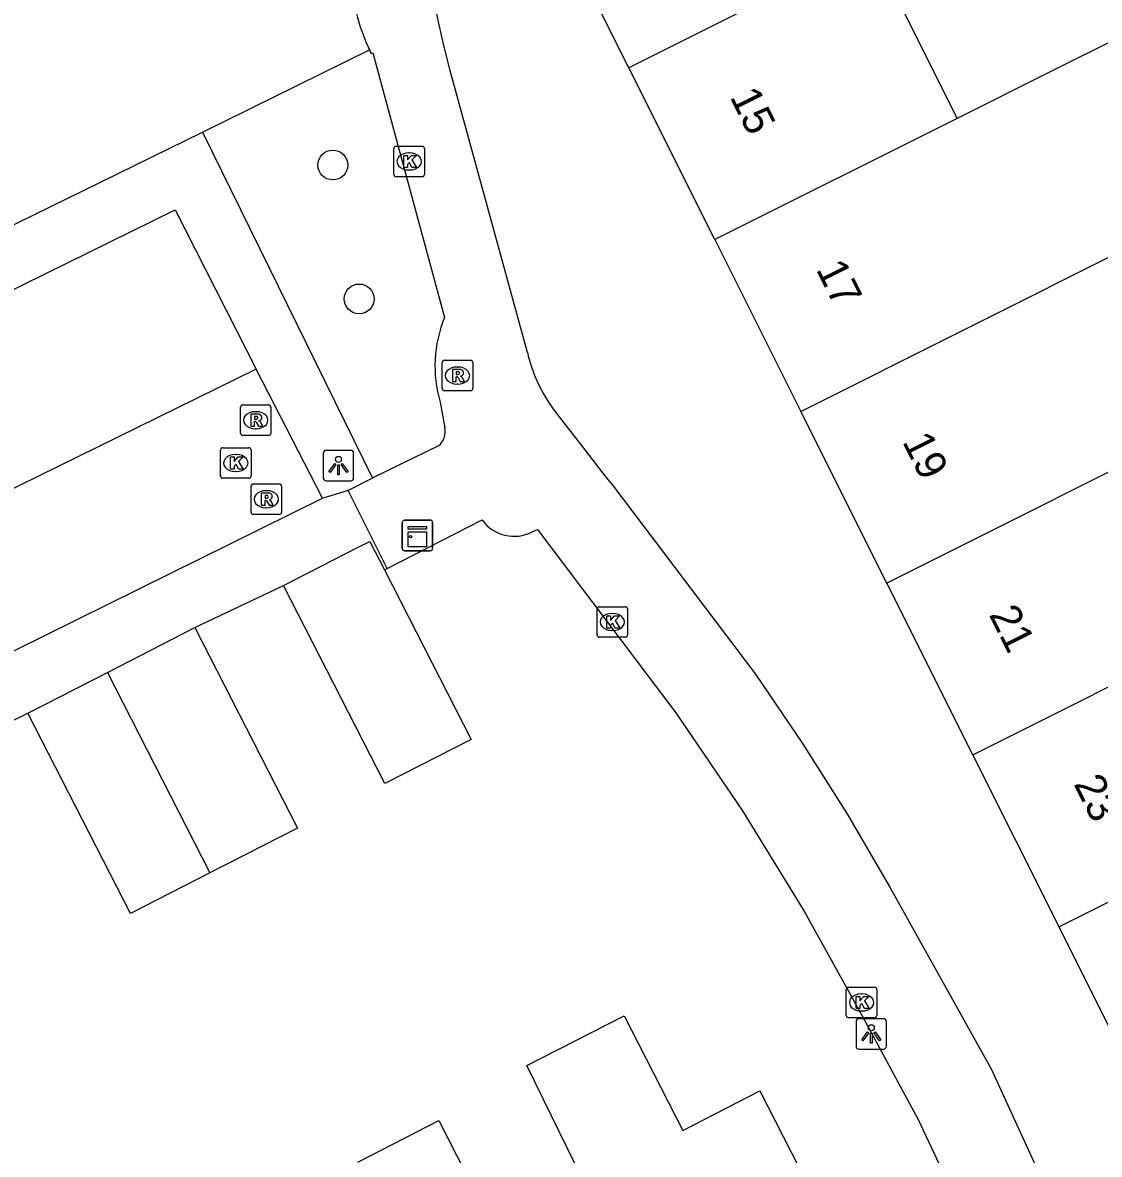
# Model space of a CAD drawing. Extents: x 157793 to 159380, y 380882 to 382313.
# Drawn here: x 158542.43 to 158577.73, y 381635.41 to 381672.53 of the extents above; entities that cross this region are included whole.
import ezdxf

# ---------------------------------------------------------------- set-up
doc = ezdxf.new("R2010")
doc.units = 0
for name, color, linetype in [('IMGEO_Boom', 7, 'Continuous'), ('IMGEO_Groenvoorziening', 7, 'Continuous'), ('IMGEO_Kast', 7, 'Continuous'), ('IMGEO_Kolk', 7, 'Continuous'), ('IMGEO_Lichtpunt', 7, 'Continuous'), ('IMGEO_Muur', 7, 'Continuous'), ('IMGEO_Pand', 7, 'Continuous'), ('IMGEO_Pand_nummerreeks', 7, 'Continuous'), ('IMGEO_Rijbaan_lokaal_open', 7, 'Continuous'), ('IMGEO_Rioolput', 7, 'Continuous'), ('IMGEO_Voetpad_open', 7, 'Continuous')]:
    doc.layers.add(name, color=color, linetype=linetype)

msp = doc.modelspace()

# ---------------------------------------------------------------- linework, layer by layer
at = {"layer": 'IMGEO_Boom'}
for centre in [(158552.597, 381667.86), (158553.461, 381663.467)]:
    msp.add_circle(centre, 0.489, dxfattribs=at)
at = {"layer": 'IMGEO_Groenvoorziening'}
msp.add_lwpolyline([(158548.321, 381668.941), (158553.797, 381671.635)], dxfattribs=at)
at = {"layer": 'IMGEO_Kast'}
for p, q in [((158554.945, 381656.209), (158555.786, 381656.209)), ((158555.786, 381656.209), (158554.945, 381656.209)), ((158554.87, 381655.284), (158554.87, 381656.125)), ((158554.87, 381656.125), (158554.87, 381655.284)), ((158555.87, 381656.134), (158555.87, 381655.293)), ((158555.87, 381655.293), (158555.87, 381656.134)), ((158555.795, 381655.209), (158554.954, 381655.209)), ((158554.954, 381655.209), (158555.795, 381655.209))]:
    msp.add_line(p, q, dxfattribs=at)
for points in [[(158555.065, 381655.999), (158555.665, 381655.999), (158555.665, 381655.914), (158555.065, 381655.914), (158555.065, 381655.999)], [(158555.065, 381655.824), (158555.665, 381655.824), (158555.665, 381655.335), (158555.065, 381655.335), (158555.065, 381655.824)]]:
    msp.add_lwpolyline(points, dxfattribs=at)
msp.add_circle((158555.149, 381655.673), 0.0377, dxfattribs=at)
for centre, start, end in [((158554.948, 381656.131), 92.4484, 184.2845), ((158554.948, 381656.131), 92.4484, 184.2845), ((158555.792, 381656.131), 2.4484, 94.2845), ((158555.792, 381656.131), 2.4484, 94.2845), ((158554.948, 381655.287), 182.4484, 274.2845), ((158554.948, 381655.287), 182.4484, 274.2845), ((158555.792, 381655.287), 272.4484, 4.2845), ((158555.792, 381655.287), 272.4484, 4.2845)]:
    msp.add_arc(centre, 0.0779, start, end, dxfattribs=at)
at = {"layer": 'IMGEO_Kolk'}
for p, q in [((158554.676, 381668.476), (158555.528, 381668.476)), ((158554.601, 381667.55), (158554.601, 381668.402)), ((158555.089, 381668.256), (158555.114, 381668.256)), ((158555.602, 381668.402), (158555.602, 381667.55)), ((158555.528, 381667.476), (158554.676, 381667.476)), ((158555.112, 381667.696), (158555.087, 381667.696)), ((158548.916, 381657.659), (158548.916, 381658.511)), ((158548.991, 381658.585), (158549.843, 381658.585)), ((158549.917, 381658.511), (158549.917, 381657.659)), ((158549.404, 381658.365), (158549.429, 381658.365)), ((158549.427, 381657.805), (158549.402, 381657.805)), ((158549.843, 381657.585), (158548.991, 381657.585)), ((158561.263, 381652.445), (158561.263, 381653.297)), ((158561.338, 381653.371), (158562.19, 381653.371)), ((158562.264, 381653.297), (158562.264, 381652.445)), ((158561.751, 381653.151), (158561.776, 381653.151)), ((158561.774, 381652.591), (158561.749, 381652.591)), ((158562.19, 381652.371), (158561.338, 381652.371)), ((158569.436, 381639.964), (158569.436, 381640.816)), ((158569.511, 381640.89), (158570.363, 381640.89)), ((158569.924, 381640.67), (158569.949, 381640.67)), ((158570.437, 381640.816), (158570.437, 381639.964)), ((158570.363, 381639.89), (158569.511, 381639.89)), ((158569.947, 381640.11), (158569.922, 381640.11))]:
    msp.add_line(p, q, dxfattribs=at)
for points in [[(158554.676, 381668.476), (158555.528, 381668.476)], [(158554.601, 381667.55), (158554.601, 381668.402)], [(158554.922, 381668.176), (158555.045, 381668.176), (158555.045, 381668.025), (158555.175, 381668.176), (158555.339, 381668.176), (158555.193, 381668.025), (158555.346, 381667.776), (158555.194, 381667.776), (158555.109, 381667.94), (158555.045, 381667.873), (158555.045, 381667.776), (158554.922, 381667.776), (158554.922, 381668.176)], [(158555.602, 381668.402), (158555.602, 381667.55)], [(158555.528, 381667.476), (158554.676, 381667.476)], [(158548.916, 381657.659), (158548.916, 381658.511)], [(158548.991, 381658.585), (158549.843, 381658.585)], [(158549.917, 381658.511), (158549.917, 381657.659)], [(158549.237, 381658.285), (158549.36, 381658.285), (158549.36, 381658.134), (158549.49, 381658.285), (158549.654, 381658.285), (158549.508, 381658.134), (158549.661, 381657.885), (158549.509, 381657.885), (158549.424, 381658.049), (158549.36, 381657.982), (158549.36, 381657.885), (158549.237, 381657.885), (158549.237, 381658.285)], [(158549.843, 381657.585), (158548.991, 381657.585)], [(158561.263, 381652.445), (158561.263, 381653.297)], [(158561.338, 381653.371), (158562.19, 381653.371)], [(158562.264, 381653.297), (158562.264, 381652.445)], [(158561.584, 381653.071), (158561.707, 381653.071), (158561.707, 381652.92), (158561.837, 381653.071), (158562.001, 381653.071), (158561.855, 381652.92), (158562.008, 381652.671), (158561.856, 381652.671), (158561.771, 381652.835), (158561.707, 381652.768), (158561.707, 381652.671), (158561.584, 381652.671), (158561.584, 381653.071)], [(158562.19, 381652.371), (158561.338, 381652.371)], [(158569.436, 381639.964), (158569.436, 381640.816)], [(158569.511, 381640.89), (158570.363, 381640.89)], [(158570.437, 381640.816), (158570.437, 381639.964)], [(158569.757, 381640.59), (158569.88, 381640.59), (158569.88, 381640.439), (158570.01, 381640.59), (158570.174, 381640.59), (158570.028, 381640.439), (158570.181, 381640.19), (158570.029, 381640.19), (158569.944, 381640.354), (158569.88, 381640.287), (158569.88, 381640.19), (158569.757, 381640.19), (158569.757, 381640.59)], [(158570.363, 381639.89), (158569.511, 381639.89)]]:
    msp.add_lwpolyline(points, dxfattribs=at)
for centre, start, end in [((158554.678, 381668.4), 91.552, 178.448), ((158554.678, 381668.4), 91.552, 178.448), ((158555.526, 381668.4), 1.552, 88.448), ((158555.526, 381668.4), 1.552, 88.448), ((158554.678, 381667.552), 181.552, 268.448), ((158554.678, 381667.552), 181.552, 268.448), ((158555.526, 381667.552), 271.552, 358.448), ((158555.526, 381667.552), 271.552, 358.448), ((158548.993, 381658.509), 91.552, 178.448), ((158548.993, 381658.509), 91.552, 178.448), ((158549.841, 381658.509), 1.552, 88.448), ((158549.841, 381658.509), 1.552, 88.448), ((158548.993, 381657.661), 181.552, 268.448), ((158548.993, 381657.661), 181.552, 268.448), ((158549.841, 381657.661), 271.552, 358.448), ((158549.841, 381657.661), 271.552, 358.448), ((158561.34, 381653.295), 91.552, 178.448), ((158561.34, 381653.295), 91.552, 178.448), ((158562.188, 381653.295), 1.552, 88.448), ((158562.188, 381653.295), 1.552, 88.448), ((158561.34, 381652.447), 181.552, 268.448), ((158561.34, 381652.447), 181.552, 268.448), ((158562.188, 381652.447), 271.552, 358.448), ((158562.188, 381652.447), 271.552, 358.448), ((158569.513, 381640.814), 91.552, 178.448), ((158569.513, 381640.814), 91.552, 178.448), ((158570.361, 381640.814), 1.552, 88.448), ((158570.361, 381640.814), 1.552, 88.448), ((158569.513, 381639.966), 181.552, 268.448), ((158569.513, 381639.966), 181.552, 268.448), ((158570.361, 381639.966), 271.552, 358.448), ((158570.361, 381639.966), 271.552, 358.448)]:
    msp.add_arc(centre, 0.0765, start, end, dxfattribs=at)
for centre, major_axis, ratio, start_param, end_param in [((158555.088, 381667.976), (-0.387, 0.002), 0.722429, 4.712389, 7.853982), ((158555.113, 381667.976), (-0.39, 0.002), 0.717154, 1.570796, 4.712389), ((158549.403, 381658.085), (-0.387, 0.002), 0.722429, 4.712389, 7.853982), ((158549.428, 381658.085), (-0.39, 0.002), 0.717154, 1.570796, 4.712389), ((158561.75, 381652.871), (-0.387, 0.002), 0.722429, 4.712389, 7.853982), ((158561.775, 381652.871), (-0.39, 0.002), 0.717154, 1.570796, 4.712389), ((158569.923, 381640.39), (-0.387, 0.002), 0.722429, 4.712389, 7.853982), ((158569.948, 381640.39), (-0.39, 0.002), 0.717154, 1.570796, 4.712389)]:
    msp.add_ellipse(centre, major_axis=major_axis, ratio=ratio, start_param=start_param, end_param=end_param, dxfattribs=at)
at = {"layer": 'IMGEO_Lichtpunt'}
for p, q in [((158553.187, 381658.5), (158552.379, 381658.5)), ((158553.187, 381658.5), (158552.379, 381658.5)), ((158552.285, 381658.405), (158552.285, 381657.598)), ((158552.285, 381658.405), (158552.285, 381657.598)), ((158553.281, 381657.598), (158553.281, 381658.405)), ((158553.281, 381657.598), (158553.281, 381658.405)), ((158552.379, 381657.504), (158553.187, 381657.504)), ((158552.379, 381657.504), (158553.187, 381657.504)), ((158570.659, 381639.857), (158569.851, 381639.857)), ((158570.659, 381639.857), (158569.851, 381639.857)), ((158569.757, 381639.762), (158569.757, 381638.955)), ((158569.757, 381639.762), (158569.757, 381638.955)), ((158570.753, 381638.955), (158570.753, 381639.762)), ((158570.753, 381638.955), (158570.753, 381639.762)), ((158569.851, 381638.861), (158570.659, 381638.861)), ((158569.851, 381638.861), (158570.659, 381638.861))]:
    msp.add_line(p, q, dxfattribs=at)
for points in [[(158552.659, 381658.069), (158552.698, 381658.041), (158552.51, 381657.779), (158552.472, 381657.806), (158552.659, 381658.069)], [(158552.871, 381658.041), (158552.909, 381658.068), (158553.096, 381657.806), (158553.057, 381657.778), (158552.871, 381658.041)], [(158552.761, 381658.021), (158552.808, 381658.021), (158552.808, 381657.699), (158552.761, 381657.699), (158552.761, 381658.021)], [(158570.131, 381639.426), (158570.17, 381639.398), (158569.982, 381639.136), (158569.944, 381639.163), (158570.131, 381639.426)], [(158570.233, 381639.378), (158570.28, 381639.378), (158570.28, 381639.056), (158570.233, 381639.056), (158570.233, 381639.378)], [(158570.343, 381639.398), (158570.381, 381639.425), (158570.568, 381639.163), (158570.529, 381639.135), (158570.343, 381639.398)]]:
    msp.add_lwpolyline(points, dxfattribs=at)
for centre in [(158552.784, 381658.203), (158570.256, 381639.56)]:
    msp.add_circle(centre, 0.0994, dxfattribs=at)
for centre, start, end in [((158552.379, 381658.405), 90, 180), ((158552.379, 381658.405), 90, 180), ((158553.187, 381658.405), 0, 90), ((158553.187, 381658.405), 0, 90), ((158552.379, 381657.598), 180, 270), ((158552.379, 381657.598), 180, 270), ((158553.187, 381657.598), 270, 0), ((158553.187, 381657.598), 270, 360), ((158569.851, 381639.762), 90, 180), ((158569.851, 381639.762), 90, 180), ((158570.659, 381639.762), 0, 90), ((158570.659, 381639.762), 0, 90), ((158569.851, 381638.955), 180, 270), ((158569.851, 381638.955), 180, 270), ((158570.659, 381638.955), 270, 0), ((158570.659, 381638.955), 270, 360)]:
    msp.add_arc(centre, 0.0946, start, end, dxfattribs=at)
at = {"layer": 'IMGEO_Muur'}
msp.add_lwpolyline([(158548.078, 381652.688), (158550.983, 381654.066)], dxfattribs=at)
at = {"layer": 'IMGEO_Pand'}
for points in [[(158562.309, 381671.046), (158559.431, 381676.796), (158561.634, 381677.898), (158560.52, 381680.123)], [(158570.255, 381675.023), (158562.309, 381671.046)], [(158570.255, 381675.023), (158573.075, 381669.389)], [(158578.81, 381665.215), (158581.38, 381666.502), (158578.56, 381672.135), (158575.99, 381670.848), (158573.075, 381669.389)], [(158565.129, 381665.412), (158562.309, 381671.046)], [(158573.075, 381669.389), (158565.129, 381665.412)], [(158565.129, 381665.412), (158567.948, 381659.778)], [(158567.948, 381659.778), (158578.81, 381665.215)], [(158570.767, 381654.146), (158567.948, 381659.778)], [(158581.666, 381659.6), (158570.767, 381654.146)], [(158550.983, 381654.066), (158553.455, 381655.331), (158553.816, 381655.515), (158554.294, 381654.581)], [(158554.294, 381654.581), (158557.14, 381649.016), (158554.307, 381647.567), (158550.983, 381654.066)], [(158573.587, 381648.511), (158570.767, 381654.146)], [(158545.204, 381651.218), (158548.078, 381652.688)], [(158548.078, 381652.688), (158551.442, 381646.111), (158548.568, 381644.641)], [(158573.587, 381648.511), (158581.534, 381652.488)], [(158542.594, 381649.884), (158545.204, 381651.218)], [(158545.204, 381651.218), (158548.568, 381644.641)], [(158548.568, 381644.641), (158545.958, 381643.307), (158542.594, 381649.884)], [(158576.412, 381642.867), (158573.587, 381648.511)], [(158584.263, 381647.035), (158584.359, 381646.843), (158576.412, 381642.867)], [(158581.367, 381638.315), (158580.298, 381640.451), (158578.158, 381639.38), (158576.412, 381642.867)], [(158560.818, 381634.528), (158558.963, 381638.319), (158562.15, 381639.95), (158564.072, 381636.193), (158566.6, 381637.486), (158570.655, 381629.558), (158564.873, 381626.601)], [(158553.419, 381635.157), (158556.07, 381636.513), (158557.859, 381633.015), (158560.818, 381634.528)]]:
    msp.add_lwpolyline(points, dxfattribs=at)
at = {"layer": 'IMGEO_Rijbaan_lokaal_open'}
for points in [[(158550.084, 381661.158), (158535.797, 381654.139)], [(158552.256, 381656.931), (158550.084, 381661.158)], [(158536.181, 381648.982), (158552.256, 381656.931)]]:
    msp.add_lwpolyline(points, dxfattribs=at)
at = {"layer": 'IMGEO_Rioolput'}
for p, q in [((158556.26, 381661.454), (158557.112, 381661.454)), ((158556.185, 381660.528), (158556.185, 381661.38)), ((158556.673, 381661.234), (158556.698, 381661.234)), ((158557.186, 381661.38), (158557.186, 381660.528)), ((158556.696, 381660.674), (158556.671, 381660.674)), ((158557.112, 381660.454), (158556.26, 381660.454)), ((158549.569, 381659.063), (158549.569, 381659.915)), ((158549.644, 381659.989), (158550.496, 381659.989)), ((158550.57, 381659.915), (158550.57, 381659.063)), ((158550.057, 381659.769), (158550.082, 381659.769)), ((158550.08, 381659.209), (158550.055, 381659.209)), ((158550.496, 381658.989), (158549.644, 381658.989)), ((158549.916, 381656.472), (158549.916, 381657.324)), ((158549.991, 381657.398), (158550.843, 381657.398)), ((158550.917, 381657.324), (158550.917, 381656.472)), ((158550.404, 381657.178), (158550.429, 381657.178)), ((158550.427, 381656.618), (158550.402, 381656.618)), ((158550.843, 381656.398), (158549.991, 381656.398))]:
    msp.add_line(p, q, dxfattribs=at)
for points in [[(158556.26, 381661.454), (158557.112, 381661.454)], [(158556.185, 381660.528), (158556.185, 381661.38)], [(158556.774, 381661.152), (158556.522, 381661.154), (158556.522, 381660.754)], [(158556.7, 381661.073), (158556.646, 381661.073), (158556.646, 381660.992)], [(158557.186, 381661.38), (158557.186, 381660.528)], [(158556.522, 381660.754), (158556.646, 381660.754), (158556.646, 381660.916), (158556.657, 381660.916)], [(158556.646, 381660.992), (158556.698, 381660.992)], [(158556.704, 381660.887), (158556.775, 381660.754), (158556.915, 381660.754), (158556.85, 381660.88)], [(158557.112, 381660.454), (158556.26, 381660.454)], [(158549.569, 381659.063), (158549.569, 381659.915)], [(158549.644, 381659.989), (158550.496, 381659.989)], [(158550.57, 381659.915), (158550.57, 381659.063)], [(158550.158, 381659.687), (158549.906, 381659.689), (158549.906, 381659.289)], [(158550.084, 381659.608), (158550.03, 381659.608), (158550.03, 381659.527)], [(158549.906, 381659.289), (158550.03, 381659.289), (158550.03, 381659.451), (158550.041, 381659.451)], [(158550.03, 381659.527), (158550.082, 381659.527)], [(158550.088, 381659.422), (158550.159, 381659.289), (158550.299, 381659.289), (158550.234, 381659.415)], [(158550.496, 381658.989), (158549.644, 381658.989)], [(158549.916, 381656.472), (158549.916, 381657.324)], [(158549.991, 381657.398), (158550.843, 381657.398)], [(158550.917, 381657.324), (158550.917, 381656.472)], [(158550.505, 381657.096), (158550.253, 381657.098), (158550.253, 381656.698)], [(158550.431, 381657.017), (158550.377, 381657.017), (158550.377, 381656.936)], [(158550.377, 381656.936), (158550.429, 381656.936)], [(158550.253, 381656.698), (158550.377, 381656.698), (158550.377, 381656.86), (158550.388, 381656.86)], [(158550.435, 381656.831), (158550.506, 381656.698), (158550.646, 381656.698), (158550.581, 381656.824)], [(158550.843, 381656.398), (158549.991, 381656.398)]]:
    msp.add_lwpolyline(points, dxfattribs=at)
for centre, radius, start, end in [((158556.262, 381661.378), 0.0765, 91.552, 178.448), ((158556.262, 381661.378), 0.0765, 91.552, 178.448), ((158557.11, 381661.378), 0.0765, 1.552, 88.448), ((158557.11, 381661.378), 0.0765, 1.552, 88.448), ((158556.706, 381660.977), 0.0964, 77.0061, 93.1865), ((158556.72, 381661.034), 0.0378, 276.6634, 79.6772), ((158556.773, 381661.042), 0.109, 350.3612, 89.416), ((158556.771, 381661.042), 0.112, 277.5842, 350.9817), ((158556.656, 381660.863), 0.0533, 26.0293, 88.6989), ((158556.682, 381661.181), 0.19, 274.7715, 282.9687), ((158556.755, 381660.827), 0.108, 29.5134, 73.7905), ((158556.262, 381660.53), 0.0765, 181.552, 268.448), ((158556.262, 381660.53), 0.0765, 181.552, 268.448), ((158557.11, 381660.53), 0.0765, 271.552, 358.448), ((158557.11, 381660.53), 0.0765, 271.552, 358.448), ((158549.646, 381659.913), 0.0765, 91.552, 178.448), ((158549.646, 381659.913), 0.0765, 91.552, 178.448), ((158550.494, 381659.913), 0.0765, 1.552, 88.448), ((158550.494, 381659.913), 0.0765, 1.552, 88.448), ((158550.09, 381659.512), 0.0964, 77.0061, 93.1865), ((158550.104, 381659.569), 0.0378, 276.6634, 79.6772), ((158550.157, 381659.577), 0.109, 350.3612, 89.416), ((158550.155, 381659.577), 0.112, 277.5842, 350.9817), ((158550.04, 381659.398), 0.0533, 26.0293, 88.6989), ((158550.066, 381659.716), 0.19, 274.7715, 282.9687), ((158550.139, 381659.362), 0.108, 29.5134, 73.7905), ((158549.646, 381659.065), 0.0765, 181.552, 268.448), ((158549.646, 381659.065), 0.0765, 181.552, 268.448), ((158550.494, 381659.065), 0.0765, 271.552, 358.448), ((158550.494, 381659.065), 0.0765, 271.552, 358.448), ((158549.993, 381657.322), 0.0765, 91.552, 178.448), ((158549.993, 381657.322), 0.0765, 91.552, 178.448), ((158550.841, 381657.322), 0.0765, 1.552, 88.448), ((158550.841, 381657.322), 0.0765, 1.552, 88.448), ((158550.413, 381657.125), 0.19, 274.7715, 282.9687), ((158550.437, 381656.921), 0.0964, 77.0061, 93.1865), ((158550.451, 381656.978), 0.0378, 276.6634, 79.6772), ((158550.504, 381656.986), 0.109, 350.3612, 89.416), ((158550.502, 381656.986), 0.112, 277.5842, 350.9817), ((158550.387, 381656.807), 0.0533, 26.0293, 88.6989), ((158550.486, 381656.771), 0.108, 29.5134, 73.7905), ((158549.993, 381656.474), 0.0765, 181.552, 268.448), ((158549.993, 381656.474), 0.0765, 181.552, 268.448), ((158550.841, 381656.474), 0.0765, 271.552, 358.448), ((158550.841, 381656.474), 0.0765, 271.552, 358.448)]:
    msp.add_arc(centre, radius, start, end, dxfattribs=at)
for centre, major_axis, ratio, start_param, end_param in [((158556.672, 381660.954), (-0.387, 0.002), 0.722429, 4.712389, 7.853982), ((158556.697, 381660.954), (-0.39, 0.002), 0.717154, 1.570796, 4.712389), ((158550.056, 381659.489), (-0.387, 0.002), 0.722429, 4.712389, 7.853982), ((158550.081, 381659.489), (-0.39, 0.002), 0.717154, 1.570796, 4.712389), ((158550.403, 381656.898), (-0.387, 0.002), 0.722429, 4.712389, 7.853982), ((158550.428, 381656.898), (-0.39, 0.002), 0.717154, 1.570796, 4.712389)]:
    msp.add_ellipse(centre, major_axis=major_axis, ratio=ratio, start_param=start_param, end_param=end_param, dxfattribs=at)
at = {"layer": 'IMGEO_Voetpad_open'}
for points in [[(158555.795, 381673.95), (158555.887, 381673.344), (158556.049, 381672.559), (158556.229, 381671.779), (158556.428, 381671.003), (158558.976, 381661.721)], [(158553.797, 381671.635), (158553.824, 381671.577), (158553.852, 381671.519), (158553.913, 381671.536), (158556.26, 381662.862)], [(158526.462, 381663.496), (158529.867, 381660.854), (158530.629, 381660.263), (158548.321, 381668.941)], [(158548.321, 381668.941), (158553.899, 381657.59)], [(158533.194, 381659.253), (158533.138, 381659.363), (158547.431, 381666.385), (158550.084, 381661.158)], [(158556.116, 381660.084), (158556.272, 381659.243)], [(158559.87, 381659.801), (158560.786, 381658.613), (158561.514, 381657.669), (158561.782, 381657.352), (158566.455, 381651.16), (158568.005, 381648.883), (158569.476, 381646.553), (158570.864, 381644.174), (158574.185, 381638.215), (158577.024, 381632.011), (158579.336, 381625.681), (158579.361, 381625.602)], [(158556.065, 381658.644), (158553.955, 381657.619), (158553.899, 381657.59)], [(158553.899, 381657.59), (158553.099, 381657.178)], [(158553.099, 381657.178), (158552.424, 381656.98), (158552.256, 381656.931)], [(158554.376, 381654.623), (158553.099, 381657.178)], [(158554.376, 381654.623), (158557.499, 381656.217)], [(158559.135, 381655.829), (158559.306, 381655.907), (158563.841, 381649.89), (158566.029, 381646.671), (158568.069, 381643.358), (158569.958, 381639.955), (158571.801, 381636.532), (158573.452, 381633.012), (158574.905, 381629.406), (158576.365, 381625.217)], [(158554.294, 381654.581), (158554.376, 381654.623)], [(158548.078, 381652.688), (158550.983, 381654.066)], [(158537.141, 381646.203), (158536.766, 381647.028), (158542.594, 381649.884)]]:
    msp.add_lwpolyline(points, dxfattribs=at)
for centre, radius, start, end in [((158559.942, 381674.487), 6.775, 130.0831, 204.8971), ((158560.176, 381661.266), 4.228, 157.828, 196.2374), ((158563.922, 381662.856), 5.074, 192.9218, 217.014), ((158555.657, 381659.12), 0.627, 310.5636, 11.3086), ((158558.538, 381656.955), 1.275, 215.3938, 297.9223)]:
    msp.add_arc(centre, radius, start, end, dxfattribs=at)

# ---------------------------------------------------------------- texts
at = {"layer": 'IMGEO_Pand_nummerreeks'}
for s, rotation, p in [('15', 296.5873, (158565.601, 381670.098)), ('17', 296.585, (158568.431, 381664.443)), ('19', 296.5873, (158571.262, 381658.787)), ('21', 296.5873, (158574.102, 381653.113)), ('23', 296.5873, (158576.882, 381647.559))]:
    msp.add_text(s, height=1, rotation=rotation, dxfattribs=at).set_placement(p)

doc.saveas('drawing.dxf')
